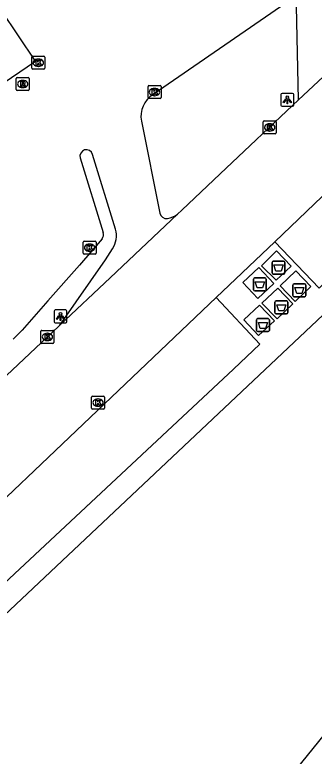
# Model space of a CAD drawing. Extents: x 157692 to 159670, y 381454 to 383289.
# Drawn here: x 157896.5 to 157919.6, y 383012.8 to 383069.9 of the extents above; entities that cross this region are included whole.
import ezdxf

# ---------------------------------------------------------------- set-up
doc = ezdxf.new("R2010")
doc.units = 0
for name, color, linetype in [('IMGEO_Afval_apart_plaats', 7, 'Continuous'), ('IMGEO_Kolk', 7, 'Continuous'), ('IMGEO_Lichtpunt', 7, 'Continuous'), ('IMGEO_Pand', 7, 'Continuous'), ('IMGEO_Rijbaan_lokaal_open', 7, 'Continuous'), ('IMGEO_Rioolput', 7, 'Continuous'), ('IMGEO_Voetpad_gesloten', 7, 'Continuous'), ('IMGEO_Voetpad_open', 7, 'Continuous')]:
    doc.layers.add(name, color=color, linetype=linetype)

msp = doc.modelspace()

# ---------------------------------------------------------------- linework, layer by layer
at = {"layer": 'IMGEO_Afval_apart_plaats'}
for p, q in [((157916.309, 383050.039), (157916.309, 383050.839)), ((157916.309, 383050.839), (157916.309, 383050.039)), ((157916.409, 383050.939), (157917.199, 383050.939)), ((157917.199, 383050.939), (157916.409, 383050.939)), ((157917.299, 383050.839), (157917.299, 383050.039)), ((157917.299, 383050.039), (157917.299, 383050.839)), ((157914.974, 383049.647), (157915.764, 383049.647)), ((157915.764, 383049.647), (157914.974, 383049.647)), ((157917.199, 383049.939), (157916.409, 383049.939)), ((157916.409, 383049.939), (157917.199, 383049.939)), ((157914.874, 383048.747), (157914.874, 383049.547)), ((157914.874, 383049.547), (157914.874, 383048.747)), ((157915.864, 383049.547), (157915.864, 383048.747)), ((157915.864, 383048.747), (157915.864, 383049.547)), ((157917.919, 383048.306), (157917.919, 383049.106)), ((157917.919, 383049.106), (157917.919, 383048.306)), ((157918.019, 383049.206), (157918.809, 383049.206)), ((157918.809, 383049.206), (157918.019, 383049.206)), ((157918.909, 383049.106), (157918.909, 383048.306)), ((157918.909, 383048.306), (157918.909, 383049.106)), ((157915.764, 383048.647), (157914.974, 383048.647)), ((157914.974, 383048.647), (157915.764, 383048.647)), ((157916.631, 383047.878), (157917.421, 383047.878)), ((157917.421, 383047.878), (157916.631, 383047.878)), ((157918.809, 383048.206), (157918.019, 383048.206)), ((157918.019, 383048.206), (157918.809, 383048.206)), ((157916.531, 383046.978), (157916.531, 383047.778)), ((157916.531, 383047.778), (157916.531, 383046.978)), ((157917.521, 383047.778), (157917.521, 383046.978)), ((157917.521, 383046.978), (157917.521, 383047.778)), ((157917.421, 383046.878), (157916.631, 383046.878)), ((157916.631, 383046.878), (157917.421, 383046.878)), ((157915.115, 383045.616), (157915.115, 383046.416)), ((157915.115, 383046.416), (157915.115, 383045.616)), ((157915.215, 383046.516), (157916.005, 383046.516)), ((157916.005, 383046.516), (157915.215, 383046.516)), ((157916.105, 383046.416), (157916.105, 383045.616)), ((157916.105, 383045.616), (157916.105, 383046.416)), ((157916.005, 383045.516), (157915.215, 383045.516)), ((157915.215, 383045.516), (157916.005, 383045.516))]:
    msp.add_line(p, q, dxfattribs=at)
for points in [[(157916.452, 383050.653), (157917.156, 383050.653), (157917.007, 383050.183), (157916.601, 383050.183), (157916.452, 383050.653)], [(157915.017, 383049.361), (157915.721, 383049.361), (157915.572, 383048.891), (157915.166, 383048.891), (157915.017, 383049.361)], [(157918.062, 383048.92), (157918.766, 383048.92), (157918.617, 383048.45), (157918.211, 383048.45), (157918.062, 383048.92)], [(157916.674, 383047.592), (157917.378, 383047.592), (157917.229, 383047.122), (157916.823, 383047.122), (157916.674, 383047.592)], [(157915.258, 383046.23), (157915.962, 383046.23), (157915.813, 383045.76), (157915.407, 383045.76), (157915.258, 383046.23)]]:
    msp.add_lwpolyline(points, dxfattribs=at)
for centre, start, end in [((157916.409, 383050.839), 90, 180), ((157916.409, 383050.839), 90, 180), ((157917.199, 383050.839), 0, 90), ((157917.199, 383050.839), 360, 90), ((157914.974, 383049.547), 90, 180), ((157914.974, 383049.547), 90, 180), ((157915.764, 383049.547), 0, 90), ((157915.764, 383049.547), 360, 90), ((157916.409, 383050.039), 180, 270), ((157916.409, 383050.039), 180, 270), ((157917.199, 383050.039), 270, 0), ((157917.199, 383050.039), 270, 0), ((157918.019, 383049.106), 90, 180), ((157918.019, 383049.106), 90, 180), ((157918.809, 383049.106), 0, 90), ((157918.809, 383049.106), 360, 90), ((157914.974, 383048.747), 180, 270), ((157914.974, 383048.747), 180, 270), ((157915.764, 383048.747), 270, 0), ((157915.764, 383048.747), 270, 0), ((157916.631, 383047.778), 90, 180), ((157916.631, 383047.778), 90, 180), ((157917.421, 383047.778), 0, 90), ((157917.421, 383047.778), 360, 90), ((157918.019, 383048.306), 180, 270), ((157918.019, 383048.306), 180, 270), ((157918.809, 383048.306), 270, 0), ((157918.809, 383048.306), 270, 0), ((157916.631, 383046.978), 180, 270), ((157916.631, 383046.978), 180, 270), ((157917.421, 383046.978), 270, 0), ((157917.421, 383046.978), 270, 0), ((157915.215, 383046.416), 90, 180), ((157915.215, 383046.416), 90, 180), ((157916.005, 383046.416), 0, 90), ((157916.005, 383046.416), 360, 90), ((157915.215, 383045.616), 180, 270), ((157915.215, 383045.616), 180, 270), ((157916.005, 383045.616), 270, 0), ((157916.005, 383045.616), 270, 0)]:
    msp.add_arc(centre, 0.1, start, end, dxfattribs=at)
at = {"layer": 'IMGEO_Kolk'}
for p, q in [((157897.867, 383066.722), (157898.719, 383066.722)), ((157897.792, 383065.796), (157897.792, 383066.648)), ((157898.28, 383066.502), (157898.305, 383066.502)), ((157898.793, 383066.648), (157898.793, 383065.796)), ((157898.719, 383065.722), (157897.867, 383065.722)), ((157898.303, 383065.942), (157898.278, 383065.942)), ((157906.824, 383064.462), (157907.676, 383064.462)), ((157906.749, 383063.536), (157906.749, 383064.388)), ((157907.237, 383064.242), (157907.262, 383064.242)), ((157907.75, 383064.388), (157907.75, 383063.536)), ((157907.676, 383063.462), (157906.824, 383063.462)), ((157907.26, 383063.682), (157907.235, 383063.682)), ((157915.629, 383060.818), (157915.629, 383061.67)), ((157915.704, 383061.744), (157916.556, 383061.744)), ((157916.63, 383061.67), (157916.63, 383060.818)), ((157916.117, 383061.524), (157916.142, 383061.524)), ((157916.556, 383060.744), (157915.704, 383060.744)), ((157916.14, 383060.964), (157916.115, 383060.964)), ((157901.816, 383052.477), (157902.668, 383052.477)), ((157901.741, 383051.551), (157901.741, 383052.403)), ((157902.229, 383052.257), (157902.254, 383052.257)), ((157902.742, 383052.403), (157902.742, 383051.551)), ((157902.668, 383051.477), (157901.816, 383051.477)), ((157902.252, 383051.697), (157902.227, 383051.697)), ((157898.564, 383045.614), (157899.416, 383045.614)), ((157898.489, 383044.688), (157898.489, 383045.54)), ((157898.977, 383045.394), (157899.002, 383045.394)), ((157899.49, 383045.54), (157899.49, 383044.688)), ((157899.416, 383044.614), (157898.564, 383044.614)), ((157899, 383044.834), (157898.975, 383044.834)), ((157902.401, 383039.625), (157902.401, 383040.477)), ((157902.476, 383040.551), (157903.328, 383040.551)), ((157903.402, 383040.477), (157903.402, 383039.625)), ((157902.889, 383040.331), (157902.914, 383040.331)), ((157903.328, 383039.551), (157902.476, 383039.551)), ((157902.912, 383039.771), (157902.887, 383039.771))]:
    msp.add_line(p, q, dxfattribs=at)
for points in [[(157897.867, 383066.722), (157898.719, 383066.722)], [(157897.792, 383065.796), (157897.792, 383066.648)], [(157898.113, 383066.422), (157898.236, 383066.422), (157898.236, 383066.271), (157898.366, 383066.422), (157898.53, 383066.422), (157898.384, 383066.271), (157898.537, 383066.022), (157898.385, 383066.022), (157898.3, 383066.186), (157898.236, 383066.119), (157898.236, 383066.022), (157898.113, 383066.022), (157898.113, 383066.422)], [(157898.793, 383066.648), (157898.793, 383065.796)], [(157898.719, 383065.722), (157897.867, 383065.722)], [(157906.824, 383064.462), (157907.676, 383064.462)], [(157906.749, 383063.536), (157906.749, 383064.388)], [(157907.07, 383064.162), (157907.193, 383064.162), (157907.193, 383064.011), (157907.323, 383064.162), (157907.487, 383064.162), (157907.341, 383064.011), (157907.494, 383063.762), (157907.342, 383063.762), (157907.257, 383063.926), (157907.193, 383063.859), (157907.193, 383063.762), (157907.07, 383063.762), (157907.07, 383064.162)], [(157907.75, 383064.388), (157907.75, 383063.536)], [(157907.676, 383063.462), (157906.824, 383063.462)], [(157915.629, 383060.818), (157915.629, 383061.67)], [(157915.704, 383061.744), (157916.556, 383061.744)], [(157916.63, 383061.67), (157916.63, 383060.818)], [(157915.95, 383061.444), (157916.073, 383061.444), (157916.073, 383061.293), (157916.203, 383061.444), (157916.367, 383061.444), (157916.221, 383061.293), (157916.374, 383061.044), (157916.222, 383061.044), (157916.137, 383061.208), (157916.073, 383061.141), (157916.073, 383061.044), (157915.95, 383061.044), (157915.95, 383061.444)], [(157916.556, 383060.744), (157915.704, 383060.744)], [(157901.816, 383052.477), (157902.668, 383052.477)], [(157901.741, 383051.551), (157901.741, 383052.403)], [(157902.062, 383052.177), (157902.185, 383052.177), (157902.185, 383052.026), (157902.315, 383052.177), (157902.479, 383052.177), (157902.333, 383052.026), (157902.486, 383051.777), (157902.334, 383051.777), (157902.249, 383051.941), (157902.185, 383051.874), (157902.185, 383051.777), (157902.062, 383051.777), (157902.062, 383052.177)], [(157902.742, 383052.403), (157902.742, 383051.551)], [(157902.668, 383051.477), (157901.816, 383051.477)], [(157898.564, 383045.614), (157899.416, 383045.614)], [(157898.489, 383044.688), (157898.489, 383045.54)], [(157898.81, 383045.314), (157898.933, 383045.314), (157898.933, 383045.163), (157899.063, 383045.314), (157899.227, 383045.314), (157899.081, 383045.163), (157899.234, 383044.914), (157899.082, 383044.914), (157898.997, 383045.078), (157898.933, 383045.011), (157898.933, 383044.914), (157898.81, 383044.914), (157898.81, 383045.314)], [(157899.49, 383045.54), (157899.49, 383044.688)], [(157899.416, 383044.614), (157898.564, 383044.614)], [(157902.401, 383039.625), (157902.401, 383040.477)], [(157902.476, 383040.551), (157903.328, 383040.551)], [(157903.402, 383040.477), (157903.402, 383039.625)], [(157902.722, 383040.251), (157902.845, 383040.251), (157902.845, 383040.1), (157902.975, 383040.251), (157903.139, 383040.251), (157902.993, 383040.1), (157903.146, 383039.851), (157902.994, 383039.851), (157902.909, 383040.015), (157902.845, 383039.948), (157902.845, 383039.851), (157902.722, 383039.851), (157902.722, 383040.251)], [(157903.328, 383039.551), (157902.476, 383039.551)]]:
    msp.add_lwpolyline(points, dxfattribs=at)
for centre, start, end in [((157897.869, 383066.646), 91.552, 178.448), ((157897.869, 383066.646), 91.552, 178.448), ((157898.717, 383066.646), 1.552, 88.448), ((157898.717, 383066.646), 1.552, 88.448), ((157897.869, 383065.798), 181.552, 268.448), ((157897.869, 383065.798), 181.552, 268.448), ((157898.717, 383065.798), 271.552, 358.448), ((157898.717, 383065.798), 271.552, 358.448), ((157906.826, 383064.386), 91.552, 178.448), ((157906.826, 383064.386), 91.552, 178.448), ((157907.674, 383064.386), 1.552, 88.448), ((157907.674, 383064.386), 1.552, 88.448), ((157906.826, 383063.538), 181.552, 268.448), ((157906.826, 383063.538), 181.552, 268.448), ((157907.674, 383063.538), 271.552, 358.448), ((157907.674, 383063.538), 271.552, 358.448), ((157915.706, 383061.668), 91.552, 178.448), ((157915.706, 383061.668), 91.552, 178.448), ((157916.554, 383061.668), 1.552, 88.448), ((157916.554, 383061.668), 1.552, 88.448), ((157915.706, 383060.82), 181.552, 268.448), ((157915.706, 383060.82), 181.552, 268.448), ((157916.554, 383060.82), 271.552, 358.448), ((157916.554, 383060.82), 271.552, 358.448), ((157901.818, 383052.401), 91.552, 178.448), ((157901.818, 383052.401), 91.552, 178.448), ((157902.666, 383052.401), 1.552, 88.448), ((157902.666, 383052.401), 1.552, 88.448), ((157901.818, 383051.553), 181.552, 268.448), ((157901.818, 383051.553), 181.552, 268.448), ((157902.666, 383051.553), 271.552, 358.448), ((157902.666, 383051.553), 271.552, 358.448), ((157898.566, 383045.538), 91.552, 178.448), ((157898.566, 383045.538), 91.552, 178.448), ((157899.414, 383045.538), 1.552, 88.448), ((157899.414, 383045.538), 1.552, 88.448), ((157898.566, 383044.69), 181.552, 268.448), ((157898.566, 383044.69), 181.552, 268.448), ((157899.414, 383044.69), 271.552, 358.448), ((157899.414, 383044.69), 271.552, 358.448), ((157902.478, 383040.475), 91.552, 178.448), ((157902.478, 383040.475), 91.552, 178.448), ((157903.326, 383040.475), 1.552, 88.448), ((157903.326, 383040.475), 1.552, 88.448), ((157902.478, 383039.627), 181.552, 268.448), ((157902.478, 383039.627), 181.552, 268.448), ((157903.326, 383039.627), 271.552, 358.448), ((157903.326, 383039.627), 271.552, 358.448)]:
    msp.add_arc(centre, 0.0765, start, end, dxfattribs=at)
for centre, major_axis, ratio, start_param, end_param in [((157898.279, 383066.222), (-0.387, 0.002), 0.722429, 4.712389, 7.853982), ((157898.304, 383066.222), (-0.39, 0.002), 0.717154, 1.570796, 4.712389), ((157907.236, 383063.962), (-0.387, 0.002), 0.722429, 4.712389, 7.853982), ((157907.261, 383063.962), (-0.39, 0.002), 0.717154, 1.570796, 4.712389), ((157916.116, 383061.244), (-0.387, 0.002), 0.722429, 4.712389, 7.853982), ((157916.141, 383061.244), (-0.39, 0.002), 0.717154, 1.570796, 4.712389), ((157902.228, 383051.977), (-0.387, 0.002), 0.722429, 4.712389, 7.853982), ((157902.253, 383051.977), (-0.39, 0.002), 0.717154, 1.570796, 4.712389), ((157898.976, 383045.114), (-0.387, 0.002), 0.722429, 4.712389, 7.853982), ((157899.001, 383045.114), (-0.39, 0.002), 0.717154, 1.570796, 4.712389), ((157902.888, 383040.051), (-0.387, 0.002), 0.722429, 4.712389, 7.853982), ((157902.913, 383040.051), (-0.39, 0.002), 0.717154, 1.570796, 4.712389)]:
    msp.add_ellipse(centre, major_axis=major_axis, ratio=ratio, start_param=start_param, end_param=end_param, dxfattribs=at)
at = {"layer": 'IMGEO_Lichtpunt'}
for p, q in [((157917.891, 383063.867), (157917.083, 383063.867)), ((157917.891, 383063.867), (157917.083, 383063.867)), ((157916.989, 383063.772), (157916.989, 383062.965)), ((157916.989, 383063.772), (157916.989, 383062.965)), ((157917.985, 383062.965), (157917.985, 383063.772)), ((157917.985, 383062.965), (157917.985, 383063.772)), ((157917.083, 383062.871), (157917.891, 383062.871)), ((157917.083, 383062.871), (157917.891, 383062.871)), ((157899.504, 383047.088), (157899.504, 383046.281)), ((157899.504, 383047.088), (157899.504, 383046.281)), ((157900.406, 383047.183), (157899.598, 383047.183)), ((157900.406, 383047.183), (157899.598, 383047.183)), ((157900.5, 383046.281), (157900.5, 383047.088)), ((157900.5, 383046.281), (157900.5, 383047.088)), ((157899.598, 383046.187), (157900.406, 383046.187)), ((157899.598, 383046.187), (157900.406, 383046.187))]:
    msp.add_line(p, q, dxfattribs=at)
for points in [[(157917.363, 383063.436), (157917.402, 383063.408), (157917.214, 383063.146), (157917.176, 383063.173), (157917.363, 383063.436)], [(157917.465, 383063.388), (157917.512, 383063.388), (157917.512, 383063.066), (157917.465, 383063.066), (157917.465, 383063.388)], [(157917.575, 383063.408), (157917.613, 383063.435), (157917.8, 383063.173), (157917.761, 383063.145), (157917.575, 383063.408)], [(157899.878, 383046.752), (157899.917, 383046.724), (157899.729, 383046.462), (157899.691, 383046.489), (157899.878, 383046.752)], [(157900.09, 383046.724), (157900.128, 383046.751), (157900.315, 383046.489), (157900.276, 383046.461), (157900.09, 383046.724)], [(157899.98, 383046.704), (157900.027, 383046.704), (157900.027, 383046.382), (157899.98, 383046.382), (157899.98, 383046.704)]]:
    msp.add_lwpolyline(points, dxfattribs=at)
for centre in [(157917.488, 383063.57), (157900.003, 383046.886)]:
    msp.add_circle(centre, 0.0994, dxfattribs=at)
for centre, start, end in [((157917.083, 383063.772), 90, 180), ((157917.083, 383063.772), 90, 180), ((157917.891, 383063.772), 0, 90), ((157917.891, 383063.772), 0, 90), ((157917.083, 383062.965), 180, 270), ((157917.083, 383062.965), 180, 270), ((157917.891, 383062.965), 270, 0), ((157917.891, 383062.965), 270, 360), ((157899.598, 383047.088), 90, 180), ((157899.598, 383047.088), 90, 180), ((157900.406, 383047.088), 0, 90), ((157900.406, 383047.088), 0, 90), ((157899.598, 383046.281), 180, 270), ((157899.598, 383046.281), 180, 270), ((157900.406, 383046.281), 270, 0), ((157900.406, 383046.281), 270, 360)]:
    msp.add_arc(centre, 0.0946, start, end, dxfattribs=at)
at = {"layer": 'IMGEO_Pand'}
msp.add_lwpolyline([(157904.647, 382995.734), (157908.106, 383000), (157911.058, 383003.642), (157911.367, 383003.391), (157911.626, 383003.711), (157933.369, 383030.545), (157930.805, 383032.622), (157933.953, 383036.507), (157936.517, 383034.43), (157946.074, 383046.224), (157967.982, 383073.262), (157968.855, 383072.555), (157971.867, 383070.114), (158000, 383047.315), (158014.484, 383035.577), (158000, 383017.788), (157985.517, 383000), (157957.892, 382966.07), (157958.363, 382965.69), (157954.872, 382961.384), (157951.722, 382957.5)], dxfattribs=at)
at = {"layer": 'IMGEO_Rijbaan_lokaal_open'}
for points in [[(157933.062, 383077.096), (157925.571, 383070.105), (157918.362, 383063.359)], [(157882.508, 383070.885), (157889.523, 383060.537), (157898.086, 383066.343), (157892.816, 383074.174), (157891.071, 383076.69), (157882.508, 383070.885)], [(157917.365, 383070.824), (157907.144, 383063.771)], [(157918.362, 383063.359), (157918.202, 383070.574), (157918.209, 383071.206)], [(157931.998, 383067.254), (157928.087, 383063.488), (157916.536, 383052.44)], [(157909.014, 383054.563), (157909.35, 383054.88), (157912.316, 383057.666), (157918.362, 383063.359)], [(157906.237, 383061.718), (157907.653, 383054.644)], [(157901.518, 383058.895), (157903.282, 383053.156)], [(157904.252, 383053.402), (157902.479, 383059.168)], [(157909.014, 383054.563), (157903.831, 383049.671), (157899.939, 383046.014)], [(157903.206, 383052.671), (157901.454, 383050.641), (157899.031, 383047.891), (157897.054, 383045.627), (157896.365, 383044.934)], [(157916.536, 383052.44), (157912.005, 383048.144)], [(157899.939, 383046.014), (157900.089, 383046.194), (157903.47, 383051.052), (157904.019, 383051.891)], [(157882.358, 383019.962), (157912.005, 383048.144)], [(157867.952, 383016.117), (157879.492, 383026.783), (157892.243, 383038.767), (157899.868, 383045.948), (157899.939, 383046.014)]]:
    msp.add_lwpolyline(points, dxfattribs=at)
for centre, radius, start, end in [((157908.138, 383062.105), 1.94, 120.8224, 191.5066), ((157902, 383059.027), 0.5, 16.4274, 195.2901), ((157908.168, 383054.75), 0.525, 191.6093, 278.3676), ((157907.973, 383055.913), 1.704, 279.1385, 307.6353), ((157902.868, 383052.972), 0.453, 318.3008, 23.8874), ((157902.325, 383052.926), 1.985, 328.5891, 13.8787)]:
    msp.add_arc(centre, radius, start, end, dxfattribs=at)
at = {"layer": 'IMGEO_Rioolput'}
for p, q in [((157896.593, 383064.16), (157896.593, 383065.012)), ((157896.668, 383065.086), (157897.52, 383065.086)), ((157897.594, 383065.012), (157897.594, 383064.16)), ((157897.081, 383064.866), (157897.106, 383064.866)), ((157897.52, 383064.086), (157896.668, 383064.086)), ((157897.104, 383064.306), (157897.079, 383064.306))]:
    msp.add_line(p, q, dxfattribs=at)
for points in [[(157896.593, 383064.16), (157896.593, 383065.012)], [(157896.668, 383065.086), (157897.52, 383065.086)], [(157897.594, 383065.012), (157897.594, 383064.16)], [(157897.182, 383064.784), (157896.93, 383064.786), (157896.93, 383064.386)], [(157896.93, 383064.386), (157897.054, 383064.386), (157897.054, 383064.548), (157897.065, 383064.548)], [(157897.108, 383064.705), (157897.054, 383064.705), (157897.054, 383064.624)], [(157897.054, 383064.624), (157897.106, 383064.624)], [(157897.112, 383064.519), (157897.183, 383064.386), (157897.323, 383064.386), (157897.258, 383064.512)], [(157897.52, 383064.086), (157896.668, 383064.086)]]:
    msp.add_lwpolyline(points, dxfattribs=at)
for centre, radius, start, end in [((157896.67, 383065.01), 0.0765, 91.552, 178.448), ((157896.67, 383065.01), 0.0765, 91.552, 178.448), ((157897.518, 383065.01), 0.0765, 1.552, 88.448), ((157897.518, 383065.01), 0.0765, 1.552, 88.448), ((157897.064, 383064.495), 0.0533, 26.0293, 88.6989), ((157897.09, 383064.813), 0.19, 274.7715, 282.9687), ((157897.114, 383064.609), 0.0964, 77.0061, 93.1865), ((157897.128, 383064.666), 0.0378, 276.6634, 79.6772), ((157897.181, 383064.674), 0.109, 350.3612, 89.416), ((157897.179, 383064.674), 0.112, 277.5842, 350.9817), ((157897.163, 383064.459), 0.108, 29.5134, 73.7905), ((157896.67, 383064.162), 0.0765, 181.552, 268.448), ((157896.67, 383064.162), 0.0765, 181.552, 268.448), ((157897.518, 383064.162), 0.0765, 271.552, 358.448), ((157897.518, 383064.162), 0.0765, 271.552, 358.448)]:
    msp.add_arc(centre, radius, start, end, dxfattribs=at)
for centre, major_axis, ratio, start_param, end_param in [((157897.08, 383064.586), (-0.387, 0.002), 0.722429, 4.712389, 7.853982), ((157897.105, 383064.586), (-0.39, 0.002), 0.717154, 1.570796, 4.712389)]:
    msp.add_ellipse(centre, major_axis=major_axis, ratio=ratio, start_param=start_param, end_param=end_param, dxfattribs=at)
at = {"layer": 'IMGEO_Voetpad_gesloten'}
for points in [[(157915.509, 383050.583), (157916.636, 383049.474), (157917.78, 383050.567), (157916.655, 383051.731), (157915.509, 383050.583)], [(157914.052, 383049.291), (157915.204, 383048.06), (157916.447, 383049.228), (157915.286, 383050.445), (157914.052, 383049.291)], [(157918.145, 383050.198), (157919.307, 383049.002), (157918.092, 383047.834), (157916.933, 383049.053), (157918.145, 383050.198)], [(157917.921, 383047.663), (157916.703, 383046.513), (157915.534, 383047.715), (157916.748, 383048.866), (157917.921, 383047.663)], [(157916.496, 383046.341), (157915.258, 383045.207), (157914.142, 383046.426), (157915.356, 383047.558), (157916.496, 383046.341)]]:
    msp.add_lwpolyline(points, dxfattribs=at)
at = {"layer": 'IMGEO_Voetpad_open'}
for points in [[(157916.536, 383052.44), (157919.935, 383048.863), (157922.344, 383051.146), (157935.505, 383063.504), (157931.998, 383067.254)], [(157938.052, 383063.512), (157926.936, 383053.091), (157892.059, 383020.299), (157885.383, 383014.041)], [(157912.005, 383048.144), (157915.361, 383044.553), (157913.33, 383042.624), (157890.921, 383021.735), (157885.479, 383016.635), (157882.358, 383019.962)]]:
    msp.add_lwpolyline(points, dxfattribs=at)

doc.saveas('drawing.dxf')
